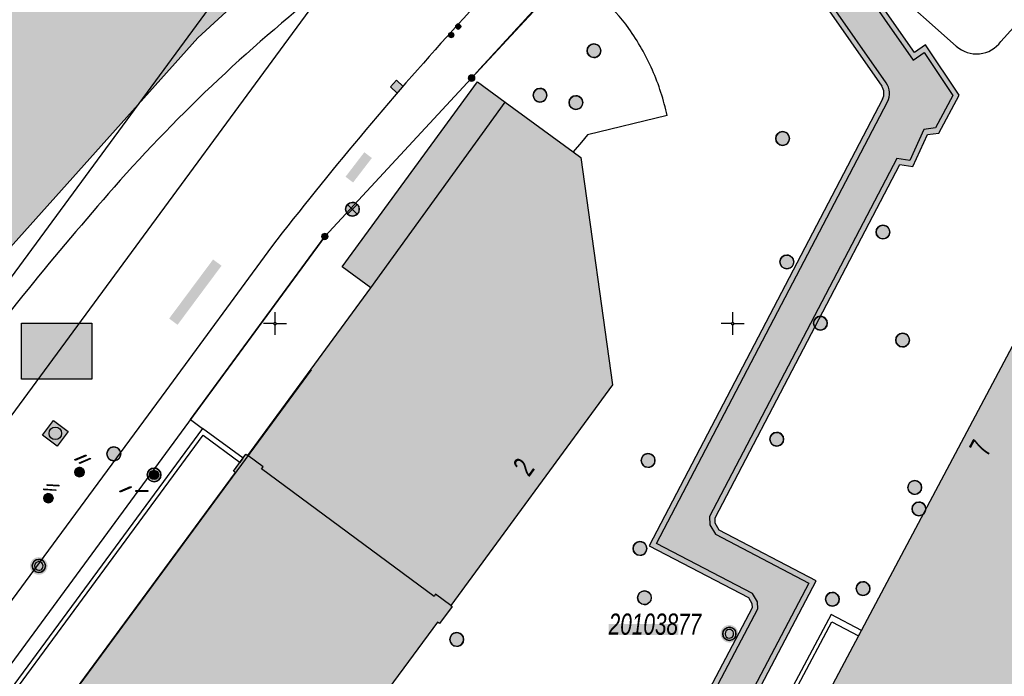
# Model space of a CAD drawing. Header units: metres. Extents: x 2695560 to 2696939, y 1260491 to 1262050.
# Tile 762 of 1005: x 2696412 to 2696466, y 1261306 to 1261341. Entities that reach past the tile are written whole.
import ezdxf

# ---------------------------------------------------------------- set-up
doc = ezdxf.new("R2010")
doc.units = ezdxf.units.M
doc.linetypes.add('AUSGEZOGEN', pattern=[0])
for name, color, linetype in [('XR$1$AV_Flächen (EO)', 7, 'AUSGEZOGEN'), ('XR$1$AV_Gebäudeflächen (BB)', 7, 'AUSGEZOGEN'), ('XR$1$AV_Gebäudeflächen ut.', 7, 'AUSGEZOGEN'), ('XR$1$AV_Grenzpunkte', 7, 'AUSGEZOGEN'), ('XR$1$AV_Haus-Nr.', 7, 'AUSGEZOGEN'), ('XR$1$AV_Koordinatennetzpunkte', 7, 'AUSGEZOGEN'), ('XR$1$AV_Lagefixpunkt-Nr.', 7, 'AUSGEZOGEN'), ('XR$1$AV_Lagefixpunkte', 7, 'AUSGEZOGEN'), ('XR$1$AV_Linien (BB)', 7, 'AUSGEZOGEN'), ('XR$1$AV_Linien (EO)', 7, 'AUSGEZOGEN'), ('XR$1$AW_LK_Einlaufschacht alt', 24, 'AUSGEZOGEN'), ('XR$1$AW_LK_Schachtdeckel', 24, 'AUSGEZOGEN'), ('XR$1$EW_LK_Knoten', 1, 'AUSGEZOGEN'), ('XR$1$GA_LK_Absperrarmatur', 32, 'AUSGEZOGEN'), ('XR$1$GA_LK_Siphon', 32, 'AUSGEZOGEN'), ('XR$1$Liegenschaftsgrenzen', 7, 'AUSGEZOGEN'), ('XR$1$PFAV', 255, 'AUSGEZOGEN'), ('XR$1$PFAW', 255, 'AUSGEZOGEN'), ('XR$1$PFEW', 255, 'AUSGEZOGEN'), ('XR$1$PFGA', 255, 'AUSGEZOGEN'), ('XR$1$PFWA', 255, 'AUSGEZOGEN'), ('XR$1$RAEW', 8, 'AUSGEZOGEN'), ('XR$1$RP_Abstandslinie', 7, 'AUSGEZOGEN'), ('XR$1$WA_LK_Hydrant', 171, 'AUSGEZOGEN'), ('XR$1$WA_LK_Rohrleitungsteil', 171, 'AUSGEZOGEN')]:
    doc.layers.add(name, color=color, linetype=linetype)
doc.styles.add('ARIAL', font='arial.ttf')

# ---------------------------------------------------------------- blocks, each defined once
blk = doc.blocks.new('COMPLEXOBJECT_220')
at = {"layer": 'XR$1$AV_Linien (BB)', "color": 7, "linetype": 'AUSGEZOGEN', "transparency": 33554687}
for centre, radius, start, end in [((6588.187, 11201.764), 207.243, 133.81763, 137.7779), ((6584.352, 11205.83), 201.671, 137.90124, 142.28703)]:
    blk.add_arc(centre, radius, start, end, dxfattribs=at)
blk = doc.blocks.new('COMPLEXOBJECT_520')
at = {"layer": 'XR$1$AV_Linien (BB)', "color": 7, "linetype": 'AUSGEZOGEN', "transparency": 33554687}
blk.add_lwpolyline([(6424.338, 11371.564), (6424.447, 11371.635), (6424.467, 11371.604), (6425.259, 11370.378), (6425.032, 11370.232), (6426.356, 11368.175), (6427.956, 11365.692), (6428.183, 11365.838), (6428.279, 11365.726), (6429.096, 11366.242), (6430.314, 11367.012), (6435.117, 11370.047), (6441.633, 11359.941), (6435.563, 11354.361), (6435.649, 11354.267), (6420.792, 11340.609), (6408.044, 11326.394), (6407.948, 11326.482)], dxfattribs=at)
blk.add_arc((6405.766, 11328.439), 2.931, 218.8095, 318.1123, dxfattribs=at)
blk = doc.blocks.new('COMPLEXOBJECT_613')
at = {"layer": 'XR$1$AV_Linien (BB)', "color": 7, "linetype": 'AUSGEZOGEN', "transparency": 33554687}
blk.add_lwpolyline([(6446.419, 11336.365), (6442.071, 11335.303), (6441.737, 11334.906), (6441.289, 11334.374)], dxfattribs=at)
for centre, radius, start, end in [((6438.776, 11337.382), 6.687, 53.5488, 73.1182), ((6438.759, 11337.335), 6.734, 34.2348, 53.6612), ((6433.877, 11333.679), 12.83, 23.7789, 35.4716), ((6434.049, 11333.753), 12.643, 11.9213, 23.7836)]:
    blk.add_arc(centre, radius, start, end, dxfattribs=at)
blk = doc.blocks.new('COMPLEXOBJECT_614')
at = {"layer": 'XR$1$AV_Linien (BB)', "color": 7, "linetype": 'AUSGEZOGEN', "transparency": 33554687}
blk.add_line((6464.652, 11340.406), (6469.343, 11345.616), dxfattribs=at)
blk.add_lwpolyline([(6451.514, 11343.325), (6454.75, 11346.803), (6462.213, 11340.155)], dxfattribs=at)
for centre, radius, start, end in [((6459.307, 11352.619), 12.135, 201.5804, 215.7988), ((6459.217, 11352.571), 12.034, 215.8604, 230.2009), ((6463.316, 11341.386), 1.657, 275.9976, 323.7465), ((6463.32, 11341.382), 1.652, 227.9359, 275.8691)]:
    blk.add_arc(centre, radius, start, end, dxfattribs=at)
blk = doc.blocks.new('COMPLEXOBJECT_844')
at = {"layer": 'XR$1$AV_Flächen (EO)', "color": 7, "linetype": 'AUSGEZOGEN', "transparency": 33554687}
blk.add_line((6450.156, 11349.435), (6458.141, 11337.979), dxfattribs=at)
blk.add_lwpolyline([(6458.188, 11337.255), (6445.443, 11312.859), (6450.87, 11310.024), (6451.057, 11309.704), (6451.07, 11309.47), (6429.354, 11268.206)], dxfattribs=at)
blk.add_arc((6457.569, 11337.578), 0.698, 332.3998, 35.0287, dxfattribs=at)
blk = doc.blocks.new('COMPLEXOBJECT_1079')
at = {"layer": 'XR$1$AV_Linien (EO)', "color": 7, "linetype": 'AUSGEZOGEN', "transparency": 33554687}
blk.add_line((6458.387, 11338.151), (6450.414, 11349.589), dxfattribs=at)
blk.add_lwpolyline([(6429.592, 11268.014), (6451.374, 11309.404), (6451.352, 11309.793), (6451.085, 11310.25), (6445.848, 11312.986), (6458.453, 11337.116)], dxfattribs=at)
blk.add_arc((6457.569, 11337.579), 0.998, 332.3404, 34.957, dxfattribs=at)
blk = doc.blocks.new('COMPLEXOBJECT_1113')
at = {"layer": 'XR$1$AV_Linien (EO)', "color": 7, "linetype": 'AUSGEZOGEN', "transparency": 33554687}
for centre, radius, start, end in [((6481.08, 11275.382), 86.392, 127.779, 138.65879), ((6550.431, 11214.383), 178.754, 138.66267, 143.33058)]:
    blk.add_arc(centre, radius, start, end, dxfattribs=at)
blk = doc.blocks.new('COMPLEXOBJECT_1399')
at = {"layer": 'XR$1$Liegenschaftsgrenzen', "color": 7, "linetype": 'AUSGEZOGEN', "transparency": 33554687}
blk.add_line((6427.728, 11329.761), (6435.743, 11338.413), dxfattribs=at)
blk.add_arc((6585.813, 11204.293), 201.269, 136.12899, 138.21238, dxfattribs=at)
blk = doc.blocks.new('BWAV1')
at = {"layer": 'XR$1$PFAV', "transparency": 33554687}
blk.add_hatch(color=7, dxfattribs=at).paths.add_polyline_path([(0.67, 0), (0.656, 0.135), (0.616, 0.264), (0.55, 0.383), (0.462, 0.486), (0.354, 0.569), (0.233, 0.628), (0.101, 0.662), (-0.034, 0.669), (-0.168, 0.649), (-0.295, 0.602), (-0.41, 0.53), (-0.508, 0.436), (-0.586, 0.325), (-0.639, 0.201), (-0.667, 0.068), (-0.667, -0.068), (-0.639, -0.201), (-0.586, -0.325), (-0.508, -0.436), (-0.41, -0.53), (-0.295, -0.602), (-0.168, -0.649), (-0.034, -0.669), (0.101, -0.662), (0.233, -0.628), (0.354, -0.569), (0.462, -0.486), (0.55, -0.383), (0.616, -0.264), (0.656, -0.135)])
at = {"color": 7, "transparency": 33554687}
for radius, start, end in [(0.5, 91.19481, 268.80519), (0.326, 91.19481, 268.80519), (0.5, 268.80519, 91.19481), (0.326, 268.80519, 91.19481)]:
    blk.add_arc((0, 0), radius, start, end, dxfattribs=at)
at = {"layer": 'XR$1$PFAV', "transparency": 33554687}
blk.add_circle((0, 0), 0.5, dxfattribs=at)
blk = doc.blocks.new('BAV15')
at = {"layer": 'XR$1$PFAV', "transparency": 33554687}
blk.add_hatch(color=7, dxfattribs=at).paths.add_polyline_path([(0.5, 0), (0.49, 0.1), (0.46, 0.2), (0.41, 0.29), (0.34, 0.36), (0.26, 0.42), (0.17, 0.47), (0.08, 0.49), (-0.03, 0.5), (-0.13, 0.48), (-0.22, 0.45), (-0.31, 0.4), (-0.38, 0.33), (-0.44, 0.24), (-0.48, 0.15), (-0.5, 0.05), (-0.5, -0.05), (-0.48, -0.15), (-0.44, -0.24), (-0.38, -0.33), (-0.31, -0.4), (-0.22, -0.45), (-0.13, -0.48), (-0.03, -0.5), (0.08, -0.49), (0.17, -0.47), (0.26, -0.42), (0.34, -0.36), (0.41, -0.29), (0.46, -0.2), (0.49, -0.1)])
at = {"color": 7, "transparency": 33554687}
for start, end in [(90, 270), (270, 90)]:
    blk.add_arc((0, 0), 0.5, start, end, dxfattribs=at)
at = {"layer": 'XR$1$PFAV', "transparency": 33554687}
blk.add_circle((0, 0), 0.5, dxfattribs=at)
blk = doc.blocks.new('BAV2041')
at = {"color": 7, "transparency": 33554687}
for p, q in [((0, 0.5), (0, 0.05)), ((-0.05, 0), (-0.5, 0)), ((0.05, 0), (0.5, 0)), ((0, -0.05), (0, -0.5))]:
    blk.add_line(p, q, dxfattribs=at)
blk.add_circle((0, 0), 0.05, dxfattribs=at)
for start, end in [(90, 270), (270, 90)]:
    blk.add_arc((0, 0), 0.05, start, end, dxfattribs=at)
blk = doc.blocks.new('BAW2089')
at = {"layer": 'XR$1$PFAW', "transparency": 33554687}
blk.add_hatch(color=7, dxfattribs=at).paths.add_polyline_path([(-0.5, 0.5), (-0.5, -0.5), (0.5, -0.5), (0.5, 0.5)])
at = {"transparency": 33554687}
blk.add_lwpolyline([(-0.5, 0.5), (0.5, 0.5), (0.5, -0.5), (-0.5, -0.5), (-0.5, 0.5)], close=True, dxfattribs=at)
at = {"layer": 'XR$1$PFAW', "transparency": 33554687}
blk.add_lwpolyline([(-0.5, 0.5), (0.5, 0.5), (0.5, -0.5), (-0.5, -0.5), (-0.5, 0.5)], close=True, dxfattribs=at)
blk = doc.blocks.new('BAW2088')
at = {"layer": 'XR$1$PFAW', "transparency": 33554687}
blk.add_hatch(color=253, dxfattribs=at).paths.add_polyline_path([(0.51, 0), (0.5, 0.101), (0.47, 0.197), (0.421, 0.286), (0.355, 0.362), (0.275, 0.424), (0.184, 0.469), (0.086, 0.494), (-0.015, 0.499), (-0.115, 0.484), (-0.21, 0.449), (-0.296, 0.395), (-0.369, 0.326), (-0.427, 0.243), (-0.467, 0.15), (-0.487, 0.051), (-0.487, -0.051), (-0.467, -0.15), (-0.427, -0.243), (-0.369, -0.326), (-0.296, -0.395), (-0.21, -0.449), (-0.115, -0.484), (-0.015, -0.499), (0.086, -0.494), (0.184, -0.469), (0.275, -0.424), (0.355, -0.362), (0.421, -0.286), (0.47, -0.197), (0.5, -0.101)])
at = {"transparency": 33554687}
for start, end in [(91.19481, 268.80519), (268.80519, 91.19481)]:
    blk.add_arc((0.01, 0), 0.5, start, end, dxfattribs=at)
at = {"layer": 'XR$1$PFAW', "transparency": 33554687}
blk.add_circle((0.01, 0), 0.5, dxfattribs=at)
blk = doc.blocks.new('BAW2087')
at = {"lineweight": 25, "true_color": 0x000000, "transparency": 33554687}
h = blk.add_hatch(color=18, dxfattribs=at)
h.paths.add_polyline_path([(-0.5, 0.5), (-0.5, -0.5), (0.5, -0.5), (0.5, 0.5)])
h.paths.add_polyline_path([(0.337, -0.069), (0.316, -0.136), (0.282, -0.196), (0.237, -0.249), (0.182, -0.292), (0.119, -0.322), (0.052, -0.34), (-0.017, -0.343), (-0.086, -0.333), (-0.151, -0.309), (-0.21, -0.272), (-0.261, -0.224), (-0.301, -0.167), (-0.328, -0.103), (-0.342, -0.035), (-0.342, 0.035), (-0.328, 0.103), (-0.301, 0.167), (-0.261, 0.224), (-0.21, 0.272), (-0.151, 0.309), (-0.086, 0.333), (-0.017, 0.343), (0.052, 0.34), (0.119, 0.322), (0.182, 0.292), (0.237, 0.249), (0.282, 0.196), (0.316, 0.136), (0.337, 0.069), (0.344, 0)], flags=16)
at = {"layer": 'XR$1$PFAW', "lineweight": 25, "transparency": 33554687}
blk.add_hatch(color=7, dxfattribs=at).paths.add_polyline_path([(0.344, 0), (0.337, 0.069), (0.316, 0.136), (0.282, 0.196), (0.237, 0.249), (0.182, 0.292), (0.119, 0.322), (0.052, 0.34), (-0.017, 0.343), (-0.086, 0.333), (-0.151, 0.309), (-0.21, 0.272), (-0.261, 0.224), (-0.301, 0.167), (-0.328, 0.103), (-0.342, 0.035), (-0.342, -0.035), (-0.328, -0.103), (-0.301, -0.167), (-0.261, -0.224), (-0.21, -0.272), (-0.151, -0.309), (-0.086, -0.333), (-0.017, -0.343), (0.052, -0.34), (0.119, -0.322), (0.182, -0.292), (0.237, -0.249), (0.282, -0.196), (0.316, -0.136), (0.337, -0.069)])
at = {"lineweight": 25, "transparency": 33554687}
for p, q in [((-0.5, 0.5, 0.993), (0.5, 0.5, 0.993)), ((-0.5, -0.5, 0.993), (-0.5, 0.5, 0.993)), ((0.5, 0.5, 0.993), (0.5, -0.5, 0.993)), ((0.5, -0.5, 0.993), (-0.5, -0.5, 0.993))]:
    blk.add_line(p, q, dxfattribs=at)
blk.add_circle((0, 0), 0.344, dxfattribs=at)
at = {"layer": 'XR$1$PFAW', "lineweight": 25, "transparency": 33554687}
blk.add_line((-0.5, 0.5), (0.5, 0.5), dxfattribs=at)
at = {"layer": 'XR$1$PFAW', "color": 31, "lineweight": 25, "transparency": 33554687}
for p, q in [((-0.5, -0.5), (-0.5, 0.5)), ((0.5, 0.5), (0.5, -0.5)), ((0.5, -0.5), (-0.5, -0.5))]:
    blk.add_line(p, q, dxfattribs=at)
at = {"layer": 'XR$1$PFAW', "lineweight": 25, "transparency": 33554687}
blk.add_circle((0, 0), 0.344, dxfattribs=at)
blk = doc.blocks.new('BAW2082')
at = {"layer": 'XR$1$PFAW', "transparency": 33554687}
blk.add_hatch(color=7, dxfattribs=at).paths.add_polyline_path([(0.509, -0.003), (0.499, 0.098), (0.469, 0.194), (0.42, 0.283), (0.354, 0.359), (0.274, 0.421), (0.183, 0.466), (0.085, 0.491), (-0.016, 0.496), (-0.116, 0.481), (-0.211, 0.446), (-0.297, 0.392), (-0.37, 0.323), (-0.428, 0.24), (-0.468, 0.147), (-0.488, 0.047), (-0.488, -0.054), (-0.468, -0.153), (-0.428, -0.246), (-0.37, -0.329), (-0.297, -0.398), (-0.211, -0.452), (-0.116, -0.487), (-0.016, -0.502), (0.085, -0.497), (0.183, -0.472), (0.274, -0.427), (0.354, -0.366), (0.42, -0.289), (0.469, -0.2), (0.499, -0.104)])
at = {"transparency": 33554687}
for start, end in [(91.19481, 268.80519), (268.80519, 91.19481)]:
    blk.add_arc((0.01, 0), 0.5, start, end, dxfattribs=at)
at = {"layer": 'XR$1$PFAW', "transparency": 33554687}
blk.add_circle((0.009, -0.003), 0.5, dxfattribs=at)
blk = doc.blocks.new('BWA2013')
at = {"true_color": 0x000000, "transparency": 33554687}
blk.add_hatch(color=18, dxfattribs=at).paths.add_polyline_path([(-0.291, -0.409), (0.352, 0.357), (0.291, 0.409), (-0.352, -0.357)])
at = {"transparency": 33554687}
blk.add_lwpolyline([(-0.291, -0.409), (-0.352, -0.357), (0.291, 0.409), (0.352, 0.357), (-0.291, -0.409)], close=True, dxfattribs=at)
blk = doc.blocks.new('BWA2009')
at = {"true_color": 0x000000, "transparency": 33554687}
blk.add_hatch(color=18, dxfattribs=at).paths.add_polyline_path([(0.333, 0), (0.327, 0.067), (0.306, 0.131), (0.274, 0.19), (0.23, 0.242), (0.176, 0.283), (0.116, 0.313), (0.05, 0.329), (-0.017, 0.333), (-0.084, 0.323), (-0.147, 0.299), (-0.204, 0.264), (-0.253, 0.217), (-0.291, 0.162), (-0.318, 0.1), (-0.332, 0.034), (-0.332, -0.034), (-0.318, -0.1), (-0.291, -0.162), (-0.253, -0.217), (-0.204, -0.264), (-0.147, -0.299), (-0.084, -0.323), (-0.017, -0.333), (0.05, -0.329), (0.116, -0.313), (0.176, -0.283), (0.23, -0.242), (0.274, -0.19), (0.306, -0.131), (0.327, -0.067)])
at = {"layer": 'XR$1$PFWA', "transparency": 33554687}
blk.add_hatch(color=7, dxfattribs=at).paths.add_polyline_path([(0.5, 0), (0.49, 0.101), (0.459, 0.197), (0.41, 0.286), (0.344, 0.362), (0.264, 0.424), (0.174, 0.469), (0.076, 0.494), (-0.025, 0.499), (-0.125, 0.484), (-0.22, 0.449), (-0.306, 0.395), (-0.379, 0.326), (-0.437, 0.243), (-0.477, 0.15), (-0.497, 0.051), (-0.497, -0.051), (-0.477, -0.15), (-0.437, -0.243), (-0.379, -0.326), (-0.306, -0.395), (-0.22, -0.449), (-0.125, -0.484), (-0.025, -0.499), (0.076, -0.494), (0.174, -0.469), (0.264, -0.424), (0.344, -0.362), (0.41, -0.286), (0.459, -0.197), (0.49, -0.101)])
at = {"transparency": 33554687}
blk.add_circle((0, 0), 0.333, dxfattribs=at)
for start, end in [(90, 180), (180, 270), (0, 90), (270, 0)]:
    blk.add_arc((0, 0), 0.5, start, end, dxfattribs=at)
at = {"layer": 'XR$1$PFWA', "transparency": 33554687}
blk.add_circle((0, 0), 0.5, dxfattribs=at)
blk = doc.blocks.new('BGA2030')
at = {"layer": 'XR$1$PFGA', "transparency": 33554687}
blk.add_hatch(color=7, dxfattribs=at).paths.add_polyline_path([(1, 0), (0.99, 0.1), (0.96, 0.2), (0.91, 0.29), (0.84, 0.36), (0.76, 0.42), (0.67, 0.47), (0.58, 0.49), (0.47, 0.5), (0.37, 0.48), (0.28, 0.45), (0.19, 0.4), (0.12, 0.33), (0.06, 0.24), (0.02, 0.15), (0, 0.05), (0, -0.05), (0.02, -0.15), (0.06, -0.24), (0.12, -0.33), (0.19, -0.4), (0.28, -0.45), (0.37, -0.48), (0.47, -0.5), (0.58, -0.49), (0.67, -0.47), (0.76, -0.42), (0.84, -0.36), (0.91, -0.29), (0.96, -0.2), (0.99, -0.1)])
at = {"color": 32, "transparency": 33554687}
for start, end in [(91.1948, 268.8052), (268.8052, 91.1948)]:
    blk.add_arc((0.5, 0), 0.5, start, end, dxfattribs=at)
at = {"layer": 'XR$1$PFGA', "transparency": 33554687}
blk.add_circle((0.5, 0), 0.5, dxfattribs=at)
blk = doc.blocks.new('BGA965')
at = {"layer": 'XR$1$PFGA', "transparency": 33554687}
blk.add_hatch(color=7, dxfattribs=at).paths.add_polyline_path([(0.5, 0), (0.49, 0.1), (0.46, 0.2), (0.41, 0.29), (0.34, 0.36), (0.26, 0.42), (0.17, 0.47), (0.08, 0.49), (-0.03, 0.5), (-0.13, 0.48), (-0.22, 0.45), (-0.31, 0.4), (-0.38, 0.33), (-0.44, 0.24), (-0.48, 0.15), (-0.5, 0.05), (-0.5, -0.05), (-0.48, -0.15), (-0.44, -0.24), (-0.38, -0.33), (-0.31, -0.4), (-0.22, -0.45), (-0.13, -0.48), (-0.03, -0.5), (0.08, -0.49), (0.17, -0.47), (0.26, -0.42), (0.34, -0.36), (0.41, -0.29), (0.46, -0.2), (0.49, -0.1)])
at = {"color": 32, "transparency": 33554687}
blk.add_line((0, 0.5), (0, -0.5), dxfattribs=at)
for start, end in [(90, 270), (270, 90)]:
    blk.add_arc((0, 0), 0.5, start, end, dxfattribs=at)
at = {"layer": 'XR$1$PFGA', "transparency": 33554687}
blk.add_circle((0, 0), 0.5, dxfattribs=at)
blk = doc.blocks.new('BEWLP2549_S')
at = {"layer": 'XR$1$PFEW', "transparency": 33554687}
blk.add_hatch(color=7, dxfattribs=at).paths.add_polyline_path([(0.5, 0), (0.49, 0.101), (0.459, 0.197), (0.41, 0.286), (0.344, 0.362), (0.264, 0.424), (0.174, 0.469), (0.076, 0.494), (-0.025, 0.499), (-0.125, 0.484), (-0.22, 0.449), (-0.306, 0.395), (-0.379, 0.326), (-0.437, 0.243), (-0.477, 0.15), (-0.497, 0.051), (-0.497, -0.051), (-0.477, -0.15), (-0.437, -0.243), (-0.379, -0.326), (-0.306, -0.395), (-0.22, -0.449), (-0.125, -0.484), (-0.025, -0.499), (0.076, -0.494), (0.174, -0.469), (0.264, -0.424), (0.344, -0.362), (0.41, -0.286), (0.459, -0.197), (0.49, -0.101)])
at = {"color": 1, "transparency": 33554687}
for p, q in [((0.354, -0.354), (-0.354, 0.354)), ((-0.354, -0.354), (0.354, 0.354))]:
    blk.add_line(p, q, dxfattribs=at)
for start, end in [(91.38095, 268.61905), (268.61905, 91.38095)]:
    blk.add_arc((0, 0), 0.5, start, end, dxfattribs=at)
at = {"layer": 'XR$1$PFEW', "transparency": 33554687}
blk.add_circle((0, 0), 0.5, dxfattribs=at)
blk = doc.blocks.new('BEW957')
at = {"layer": 'XR$1$RAEW', "transparency": 33554687}
blk.add_hatch(color=1, dxfattribs=at).paths.add_polyline_path([(-0.5, 0), (-0.5, -0.05), (-0.49, -0.1), (-0.48, -0.15), (-0.46, -0.2), (-0.44, -0.24), (-0.41, -0.29), (-0.38, -0.33), (-0.34, -0.36), (-0.31, -0.4), (-0.26, -0.42), (-0.22, -0.45), (-0.17, -0.47), (-0.13, -0.48), (-0.08, -0.49), (-0.03, -0.5), (0.03, -0.5), (0.08, -0.49), (0.13, -0.48), (0.17, -0.47), (0.22, -0.45), (0.26, -0.42), (0.31, -0.4), (0.34, -0.36), (0.38, -0.33), (0.41, -0.29), (0.44, -0.24), (0.46, -0.2), (0.48, -0.15), (0.49, -0.1), (0.5, -0.05), (0.5, 0), (0.5, 0.05), (0.49, 0.1), (0.48, 0.15), (0.46, 0.2), (0.44, 0.24), (0.41, 0.29), (0.38, 0.33), (0.34, 0.36), (0.31, 0.4), (0.26, 0.42), (0.22, 0.45), (0.17, 0.47), (0.13, 0.48), (0.08, 0.49), (0.03, 0.5), (-0.03, 0.5), (-0.08, 0.49), (-0.13, 0.48), (-0.17, 0.47), (-0.22, 0.45), (-0.26, 0.42), (-0.31, 0.4), (-0.34, 0.36), (-0.38, 0.33), (-0.41, 0.29), (-0.44, 0.24), (-0.46, 0.2), (-0.48, 0.15), (-0.49, 0.1), (-0.5, 0.05)])
at = {"color": 1, "transparency": 33554687}
for start, end in [(90, 180), (180, 270), (0, 90), (270, 0)]:
    blk.add_arc((0, 0), 0.5, start, end, dxfattribs=at)
at = {"layer": 'XR$1$RAEW', "color": 1, "transparency": 33554687}
blk.add_circle((0, 0), 0.5, dxfattribs=at)

msp = doc.modelspace()

# ---------------------------------------------------------------- hatches: boundary and pattern name
at = {"transparency": 33554687}
for points in [[(2696429.828, 1261332.832), (2696430.24, 1261332.516), (2696431.266, 1261333.854), (2696430.854, 1261334.17)], [(2696420.194, 1261325.083), (2696420.654, 1261324.741), (2696423.054, 1261327.969), (2696422.594, 1261328.311)], [(2696412.124, 1261324.831), (2696412.124, 1261321.775), (2696415.978, 1261321.775), (2696415.978, 1261324.831)], [(2696444.199, 1261308.39), (2696444.199, 1261307.787), (2696448.013, 1261307.787), (2696448.013, 1261308.39)]]:
    msp.add_hatch(color=7, dxfattribs=at).paths.add_polyline_path(points)
at = {"layer": 'XR$1$AV_Gebäudeflächen (BB)', "true_color": 0xd2d2d2, "transparency": 33554687}
for points in [[(2696425.308, 1261371.374), (2696387.759, 1261346.854), (2696398.501, 1261333.509), (2696398.646, 1261333.625), (2696404.452, 1261326.412), (2696404.558, 1261326.287), (2696404.671, 1261326.169), (2696404.791, 1261326.056), (2696404.916, 1261325.951), (2696405.048, 1261325.853), (2696405.184, 1261325.763), (2696405.325, 1261325.68), (2696405.471, 1261325.605), (2696405.621, 1261325.538), (2696405.774, 1261325.48), (2696405.93, 1261325.431), (2696406.089, 1261325.39), (2696406.25, 1261325.359), (2696406.412, 1261325.336), (2696406.575, 1261325.322), (2696406.739, 1261325.318), (2696406.903, 1261325.323), (2696407.066, 1261325.337), (2696407.228, 1261325.36), (2696407.389, 1261325.392), (2696407.548, 1261325.433), (2696407.704, 1261325.482), (2696407.857, 1261325.541), (2696408.007, 1261325.608), (2696408.152, 1261325.683), (2696408.293, 1261325.766), (2696408.43, 1261325.857), (2696408.561, 1261325.955), (2696408.686, 1261326.061), (2696408.805, 1261326.173), (2696408.918, 1261326.292), (2696409.014, 1261326.204), (2696421.762, 1261340.419), (2696436.619, 1261354.077), (2696436.533, 1261354.171), (2696442.603, 1261359.751), (2696436.087, 1261369.857), (2696431.284, 1261366.822), (2696430.066, 1261366.052), (2696429.249, 1261365.536), (2696429.153, 1261365.648), (2696428.926, 1261365.502), (2696427.326, 1261367.985), (2696426.002, 1261370.042), (2696426.229, 1261370.188), (2696425.437, 1261371.414), (2696425.417, 1261371.445)], [(2696475.15, 1261340.46), (2696474.925, 1261340.036), (2696474.978, 1261340.008), (2696451.628, 1261296.043), (2696433.273, 1261261.315), (2696428.815, 1261252.902), (2696427.588, 1261244.158), (2696431.781, 1261241.972), (2696435.63, 1261239.966), (2696430.164, 1261229.672), (2696427.2, 1261224.09), (2696457.249, 1261208.188), (2696478.335, 1261247.93), (2696509.794, 1261307.447), (2696506.31, 1261309.28), (2696505.083, 1261309.896), (2696506.925, 1261313.373), (2696508.06, 1261315.516), (2696508.325, 1261315.376), (2696508.418, 1261315.553), (2696508.153, 1261315.693), (2696507.573, 1261316.009), (2696506.995, 1261316.329), (2696506.418, 1261316.651), (2696505.842, 1261316.975), (2696505.269, 1261317.303), (2696504.696, 1261317.633), (2696504.126, 1261317.965), (2696503.557, 1261318.301), (2696502.989, 1261318.639), (2696502.423, 1261318.98), (2696501.859, 1261319.323), (2696501.296, 1261319.669), (2696500.735, 1261320.018), (2696500.176, 1261320.37), (2696499.618, 1261320.724), (2696499.062, 1261321.08), (2696498.507, 1261321.44), (2696497.955, 1261321.802), (2696497.404, 1261322.166), (2696496.854, 1261322.533), (2696496.307, 1261322.903), (2696495.761, 1261323.275), (2696495.217, 1261323.65), (2696494.675, 1261324.027), (2696494.134, 1261324.407), (2696493.596, 1261324.79), (2696493.059, 1261325.175), (2696492.524, 1261325.562), (2696491.991, 1261325.952), (2696491.459, 1261326.345), (2696490.93, 1261326.74), (2696490.39, 1261327.145), (2696489.852, 1261327.553), (2696489.315, 1261327.963), (2696488.781, 1261328.375), (2696488.249, 1261328.791), (2696487.718, 1261329.209), (2696487.19, 1261329.629), (2696486.664, 1261330.052), (2696486.14, 1261330.478), (2696485.618, 1261330.906), (2696485.098, 1261331.336), (2696484.58, 1261331.769), (2696484.064, 1261332.205), (2696483.55, 1261332.643), (2696483.038, 1261333.084), (2696482.529, 1261333.527), (2696482.021, 1261333.972), (2696481.516, 1261334.42), (2696481.013, 1261334.87), (2696480.512, 1261335.323), (2696480.014, 1261335.778), (2696479.517, 1261336.236), (2696479.023, 1261336.696), (2696478.531, 1261337.158), (2696478.041, 1261337.623), (2696477.554, 1261338.09), (2696477.068, 1261338.559), (2696476.585, 1261339.031), (2696476.105, 1261339.505), (2696475.626, 1261339.981)], [(2696442.259, 1261334.184), (2696438.544, 1261336.905), (2696437.035, 1261338.01), (2696429.635, 1261327.904), (2696431.201, 1261326.757), (2696424.492, 1261317.595), (2696425.321, 1261316.981), (2696425.238, 1261316.869), (2696434.666, 1261309.903), (2696434.749, 1261310.015), (2696435.579, 1261309.402), (2696444.414, 1261321.466), (2696442.68, 1261333.876)], [(2696435.579, 1261309.402), (2696434.749, 1261310.015), (2696434.666, 1261309.903), (2696425.238, 1261316.869), (2696425.321, 1261316.981), (2696424.492, 1261317.595), (2696424.391, 1261317.669), (2696423.709, 1261316.743), (2696423.814, 1261316.666), (2696406.182, 1261292.713), (2696406.077, 1261292.79), (2696405.467, 1261291.961), (2696405.558, 1261291.894), (2696405.042, 1261291.194), (2696405.977, 1261290.506), (2696406.403, 1261291.086), (2696414.288, 1261285.291), (2696413.819, 1261284.653), (2696415.876, 1261283.142), (2696416.33, 1261283.761), (2696416.661, 1261283.518), (2696417.271, 1261284.35), (2696417.332, 1261284.432), (2696417.235, 1261284.503), (2696430.232, 1261302.19), (2696430.869, 1261303.088), (2696434.846, 1261308.5), (2696434.958, 1261308.418), (2696435.645, 1261309.354)]]:
    msp.add_hatch(color=254, dxfattribs=at).paths.add_polyline_path(points)
at = {"layer": 'XR$1$AV_Gebäudeflächen ut.', "true_color": 0xf5f5f5, "transparency": 33554687}
msp.add_hatch(color=7, dxfattribs=at).paths.add_polyline_path([(2696384.533, 1261180.822), (2696384.798, 1261180.682), (2696386.479, 1261179.796), (2696386.743, 1261179.654), (2696407.232, 1261217.992), (2696407.893, 1261217.646), (2696409.071, 1261219.964), (2696408.421, 1261220.304), (2696419.237, 1261240.501), (2696419.852, 1261240.18), (2696421.073, 1261242.396), (2696420.402, 1261242.747), (2696431.371, 1261264.562), (2696432.1, 1261264.181), (2696433.181, 1261266.38), (2696432.438, 1261266.769), (2696455.534, 1261310.755), (2696450.241, 1261313.52), (2696450.019, 1261313.902), (2696450.011, 1261314.19), (2696460.095, 1261333.494), (2696460.82, 1261333.382), (2696461.614, 1261335.142), (2696462.24, 1261335.215), (2696463.344, 1261337.29), (2696461.507, 1261340.042), (2696460.9, 1261339.619), (2696453.429, 1261350.337), (2696453.131, 1261350.239), (2696452.37, 1261349.99), (2696451.384, 1261349.399), (2696451.126, 1261349.245), (2696459.111, 1261337.789), (2696459.125, 1261337.769), (2696459.138, 1261337.748), (2696459.15, 1261337.726), (2696459.162, 1261337.705), (2696459.172, 1261337.683), (2696459.182, 1261337.66), (2696459.192, 1261337.637), (2696459.2, 1261337.614), (2696459.207, 1261337.591), (2696459.214, 1261337.567), (2696459.22, 1261337.543), (2696459.225, 1261337.519), (2696459.229, 1261337.495), (2696459.233, 1261337.47), (2696459.235, 1261337.446), (2696459.237, 1261337.421), (2696459.237, 1261337.397), (2696459.237, 1261337.372), (2696459.236, 1261337.348), (2696459.234, 1261337.323), (2696459.232, 1261337.299), (2696459.228, 1261337.274), (2696459.224, 1261337.25), (2696459.218, 1261337.226), (2696459.212, 1261337.202), (2696459.205, 1261337.179), (2696459.197, 1261337.155), (2696459.189, 1261337.132), (2696459.179, 1261337.109), (2696459.169, 1261337.087), (2696459.158, 1261337.065), (2696446.413, 1261312.669), (2696451.84, 1261309.834), (2696452.027, 1261309.514), (2696452.04, 1261309.28), (2696430.324, 1261268.016), (2696430.313, 1261268.008), (2696430.302, 1261268.001), (2696430.29, 1261267.995), (2696430.279, 1261267.989), (2696430.267, 1261267.983), (2696430.254, 1261267.978), (2696430.242, 1261267.973), (2696430.23, 1261267.968), (2696430.217, 1261267.965), (2696430.204, 1261267.961), (2696430.191, 1261267.958), (2696430.178, 1261267.956), (2696430.165, 1261267.954), (2696430.152, 1261267.953), (2696430.138, 1261267.952), (2696430.125, 1261267.952), (2696430.112, 1261267.952), (2696430.099, 1261267.953), (2696430.085, 1261267.954), (2696430.072, 1261267.956), (2696430.059, 1261267.958), (2696430.046, 1261267.961), (2696430.033, 1261267.964), (2696430.021, 1261267.968), (2696430.008, 1261267.972), (2696429.996, 1261267.977), (2696429.983, 1261267.982), (2696429.971, 1261267.988), (2696429.96, 1261267.994), (2696429.948, 1261268.001), (2696429.937, 1261268.008), (2696428.996, 1261266.117), (2696428.992, 1261266.1), (2696428.989, 1261266.084), (2696428.987, 1261266.067), (2696428.985, 1261266.05), (2696428.984, 1261266.033), (2696428.983, 1261266.016), (2696428.982, 1261265.999), (2696428.983, 1261265.982), (2696428.984, 1261265.966), (2696428.985, 1261265.949), (2696428.987, 1261265.932), (2696428.989, 1261265.915), (2696428.992, 1261265.898), (2696428.996, 1261265.882), (2696429, 1261265.865), (2696429.004, 1261265.849), (2696429.009, 1261265.833), (2696429.015, 1261265.817), (2696429.021, 1261265.801), (2696429.028, 1261265.785), (2696429.035, 1261265.77), (2696429.043, 1261265.755), (2696429.051, 1261265.74), (2696429.059, 1261265.725), (2696429.068, 1261265.711), (2696429.078, 1261265.697), (2696429.088, 1261265.683), (2696429.098, 1261265.67), (2696429.109, 1261265.657), (2696429.12, 1261265.644), (2696429.132, 1261265.632), (2696418.176, 1261243.91), (2696417.866, 1261244.072), (2696417.61, 1261243.606), (2696415.784, 1261244.606), (2696415.644, 1261244.341), (2696415.138, 1261243.376), (2696414.998, 1261243.11), (2696416.818, 1261242.16), (2696416.651, 1261241.852), (2696417.021, 1261241.659), (2696406.245, 1261221.514), (2696406.242, 1261221.512), (2696406.24, 1261221.509), (2696406.237, 1261221.507), (2696406.234, 1261221.505), (2696406.231, 1261221.503), (2696406.228, 1261221.501), (2696406.225, 1261221.499), (2696406.222, 1261221.497), (2696406.219, 1261221.495), (2696406.216, 1261221.494), (2696406.213, 1261221.493), (2696406.209, 1261221.491), (2696406.206, 1261221.49), (2696406.202, 1261221.489), (2696406.199, 1261221.488), (2696406.195, 1261221.488), (2696406.192, 1261221.487), (2696406.188, 1261221.487), (2696406.185, 1261221.486), (2696406.181, 1261221.486), (2696406.178, 1261221.486), (2696406.174, 1261221.486), (2696406.171, 1261221.486), (2696406.167, 1261221.487), (2696406.164, 1261221.487), (2696406.16, 1261221.488), (2696406.157, 1261221.489), (2696406.153, 1261221.49), (2696406.15, 1261221.491), (2696406.146, 1261221.492), (2696406.143, 1261221.493), (2696406.13, 1261221.498), (2696406.116, 1261221.503), (2696406.102, 1261221.506), (2696406.088, 1261221.509), (2696406.074, 1261221.512), (2696406.06, 1261221.514), (2696406.045, 1261221.515), (2696406.031, 1261221.515), (2696406.017, 1261221.515), (2696406.002, 1261221.514), (2696405.988, 1261221.512), (2696405.974, 1261221.51), (2696405.96, 1261221.507), (2696405.946, 1261221.504), (2696405.932, 1261221.499), (2696405.919, 1261221.494), (2696405.906, 1261221.489), (2696405.893, 1261221.483), (2696405.88, 1261221.476), (2696405.868, 1261221.468), (2696405.856, 1261221.461), (2696405.844, 1261221.452), (2696405.833, 1261221.443), (2696405.823, 1261221.433), (2696405.812, 1261221.423), (2696405.803, 1261221.413), (2696405.793, 1261221.402), (2696405.785, 1261221.39), (2696405.777, 1261221.379), (2696405.769, 1261221.367), (2696405.762, 1261221.354), (2696404.681, 1261219.279), (2696404.997, 1261219.114)])

# ---------------------------------------------------------------- linework, layer by layer
at = {"color": 24, "lineweight": -3, "transparency": 33554687}
msp.add_lwpolyline([(2696412.124, 1261324.831), (2696415.978, 1261324.831), (2696415.978, 1261321.775), (2696412.124, 1261321.775), (2696412.124, 1261324.831)], close=True, dxfattribs=at)
at = {"layer": 'XR$1$AV_Flächen (EO)', "color": 7, "linetype": 'AUSGEZOGEN', "transparency": 33554687}
msp.add_lwpolyline([(2696420.402, 1261242.747), (2696431.371, 1261264.562), (2696432.1, 1261264.181), (2696433.181, 1261266.38), (2696432.438, 1261266.769), (2696455.534, 1261310.755), (2696450.241, 1261313.52), (2696450.019, 1261313.902), (2696450.011, 1261314.19), (2696460.095, 1261333.494), (2696460.82, 1261333.382), (2696461.614, 1261335.142), (2696462.24, 1261335.215), (2696463.344, 1261337.29), (2696461.507, 1261340.042), (2696460.9, 1261339.619), (2696453.429, 1261350.337)], dxfattribs=at)
for points in [[(2696405.751, 1261292.347), (2696403.738, 1261293.829), (2696422.052, 1261318.708), (2696424.065, 1261317.226), (2696424.231, 1261317.451), (2696422.016, 1261319.082), (2696403.377, 1261293.76), (2696403.862, 1261293.403), (2696405.592, 1261292.131), (2696405.751, 1261292.347)], [(2696458.002, 1261308.044), (2696456.352, 1261308.92), (2696454.282, 1261305.014), (2696455.928, 1261304.14), (2696456.003, 1261304.281), (2696454.555, 1261305.05), (2696456.394, 1261308.513), (2696457.842, 1261307.743), (2696458.002, 1261308.044)]]:
    msp.add_lwpolyline(points, close=True, dxfattribs=at)
at = {"layer": 'XR$1$AV_Linien (BB)', "color": 7, "linetype": 'AUSGEZOGEN', "transparency": 33554687}
for p, q in [((2696436.713, 1261338.223), (2696441.688, 1261343.59)), ((2696428.698, 1261329.571), (2696436.713, 1261338.223)), ((2696421.353, 1261319.57), (2696428.698, 1261329.571))]:
    msp.add_line(p, q, dxfattribs=at)
for points in [[(2696410.89, 1261318.85), (2696433.51, 1261349.61), (2696436.938, 1261353.138)], [(2696509.794, 1261307.447), (2696478.335, 1261247.93), (2696457.249, 1261208.188), (2696427.2, 1261224.09), (2696430.164, 1261229.672), (2696435.63, 1261239.966), (2696431.781, 1261241.972), (2696427.588, 1261244.158), (2696428.815, 1261252.902), (2696433.273, 1261261.315), (2696451.628, 1261296.043), (2696474.978, 1261340.008), (2696474.925, 1261340.036), (2696475.15, 1261340.46)], [(2696424.492, 1261317.595), (2696431.201, 1261326.757), (2696429.635, 1261327.904), (2696437.035, 1261338.01)], [(2696437.035, 1261338.01), (2696438.544, 1261336.905), (2696442.259, 1261334.184)], [(2696442.259, 1261334.184), (2696442.68, 1261333.876), (2696444.414, 1261321.466), (2696435.579, 1261309.402)], [(2696425.783, 1261329.004), (2696420.015, 1261321.139), (2696397.76, 1261290.932), (2696370.975, 1261254.535), (2696334.411, 1261204.816), (2696316.064, 1261179.862), (2696300.251, 1261158.357)], [(2696421.353, 1261319.57), (2696422.016, 1261319.082), (2696403.377, 1261293.76), (2696403.862, 1261293.403), (2696378.81, 1261259.454), (2696377.756, 1261260.233)], [(2696405.042, 1261291.194), (2696405.558, 1261291.894), (2696405.467, 1261291.961), (2696406.077, 1261292.79), (2696406.182, 1261292.713), (2696423.814, 1261316.666), (2696423.709, 1261316.743), (2696424.391, 1261317.669), (2696424.492, 1261317.595)], [(2696435.579, 1261309.402), (2696434.749, 1261310.015), (2696434.666, 1261309.903), (2696425.238, 1261316.869), (2696425.321, 1261316.981), (2696424.492, 1261317.595)], [(2696435.579, 1261309.402), (2696435.645, 1261309.354), (2696434.958, 1261308.418), (2696434.846, 1261308.5), (2696430.869, 1261303.088), (2696430.232, 1261302.19), (2696417.235, 1261284.503), (2696417.332, 1261284.432), (2696417.271, 1261284.35)]]:
    msp.add_lwpolyline(points, dxfattribs=at)
at = {"layer": 'XR$1$AV_Linien (EO)', "color": 7, "linetype": 'AUSGEZOGEN', "transparency": 33554687}
msp.add_line((2696431.201, 1261326.757), (2696438.544, 1261336.905), dxfattribs=at)
msp.add_lwpolyline([(2696453.131, 1261350.239), (2696460.825, 1261339.201), (2696461.428, 1261339.621), (2696462.995, 1261337.273), (2696462.049, 1261335.495), (2696461.41, 1261335.421), (2696460.64, 1261333.713), (2696459.929, 1261333.823), (2696449.709, 1261314.26), (2696449.721, 1261313.817), (2696450.025, 1261313.294), (2696455.128, 1261310.628), (2696432.033, 1261266.642), (2696432.783, 1261266.25), (2696431.966, 1261264.589), (2696431.24, 1261264.969), (2696420.01, 1261242.613)], dxfattribs=at)
at = {"layer": 'XR$1$Liegenschaftsgrenzen', "color": 7, "linetype": 'AUSGEZOGEN', "transparency": 33554687}
for points in [[(2696410.89, 1261318.85), (2696433.51, 1261349.61), (2696442.906, 1261359.28)], [(2696428.698, 1261329.571), (2696399.4, 1261289.68), (2696367.47, 1261246.24), (2696363.116, 1261240.323)]]:
    msp.add_lwpolyline(points, dxfattribs=at)
at = {"layer": 'XR$1$RP_Abstandslinie', "color": 7, "linetype": 'AUSGEZOGEN', "transparency": 33554687}
for points in [[(2696325.49, 1261210.27), (2696340.85, 1261231.17), (2696370.47, 1261271.45), (2696400.09, 1261311.74), (2696433.61, 1261357.34)], [(2696427.95, 1261322.29), (2696413.14, 1261302.14), (2696383.52, 1261261.86), (2696353.91, 1261221.57), (2696338.287, 1261200.325)]]:
    msp.add_lwpolyline(points, dxfattribs=at)

# ---------------------------------------------------------------- block references
at = {"layer": 'XR$1$AV_Flächen (EO)', "color": 7, "linetype": 'AUSGEZOGEN', "lineweight": -3, "transparency": 33554687}
msp.add_blockref('COMPLEXOBJECT_844', (2690000.97, 1249999.81), dxfattribs=at)
at = {"layer": 'XR$1$AV_Grenzpunkte', "color": 7, "linetype": 'AUSGEZOGEN', "lineweight": -3, "transparency": 33554687, "xscale": 0.3249999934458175, "yscale": 0.3249999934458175}
for p in [(2696436.713, 1261338.223), (2696428.698, 1261329.571)]:
    msp.add_blockref('BAV15', p, dxfattribs=at)
at = {"layer": 'XR$1$AV_Koordinatennetzpunkte', "color": 7, "linetype": 'AUSGEZOGEN', "lineweight": -3, "transparency": 33554687, "xscale": 1.25, "yscale": 1.25}
for p in [(2696425.97, 1261324.81), (2696450.97, 1261324.81)]:
    msp.add_blockref('BAV2041', p, dxfattribs=at)
at = {"layer": 'XR$1$AV_Lagefixpunkte', "color": 7, "linetype": 'AUSGEZOGEN', "lineweight": -3, "transparency": 33554687, "xscale": 0.7199999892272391, "yscale": 0.7199999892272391}
for p in [(2696413.073, 1261311.566, 439.975), (2696450.791, 1261307.859, 440.075)]:
    msp.add_blockref('BWAV1', p, dxfattribs=at)
at = {"layer": 'XR$1$AV_Linien (BB)', "color": 7, "linetype": 'AUSGEZOGEN', "lineweight": -3, "transparency": 33554687}
for name in ['COMPLEXOBJECT_520', 'COMPLEXOBJECT_220', 'COMPLEXOBJECT_614', 'COMPLEXOBJECT_613']:
    msp.add_blockref(name, (2690000.97, 1249999.81), dxfattribs=at)
at = {"layer": 'XR$1$AV_Linien (EO)', "color": 7, "linetype": 'AUSGEZOGEN', "lineweight": -3, "transparency": 33554687}
for name in ['COMPLEXOBJECT_1113', 'COMPLEXOBJECT_1079']:
    msp.add_blockref(name, (2690000.97, 1249999.81), dxfattribs=at)
at = {"layer": 'XR$1$AW_LK_Einlaufschacht alt', "color": 24, "linetype": 'AUSGEZOGEN', "lineweight": -3, "transparency": 33554687, "xscale": 0.5000000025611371, "yscale": 0.5000000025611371, "rotation": 47.02087387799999}
msp.add_blockref('BAW2089', (2696432.631, 1261337.751), dxfattribs=at)
at = {"layer": 'XR$1$AW_LK_Schachtdeckel', "color": 24, "linetype": 'AUSGEZOGEN', "lineweight": -3, "transparency": 33554687}
for name, p, xscale, yscale in [('BAW2082', (2696443.386, 1261339.719), 0.7499999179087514, 0.7499999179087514), ('BAW2082', (2696440.442, 1261337.284), 0.7499999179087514, 0.7499999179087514), ('BAW2082', (2696442.401, 1261336.882), 0.7499999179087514, 0.7499999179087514), ('BAW2082', (2696453.69, 1261334.922), 0.7499999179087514, 0.7499999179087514), ('BAW2082', (2696459.174, 1261329.812), 0.7499999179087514, 0.7499999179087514), ('BAW2082', (2696453.923, 1261328.176), 0.7499999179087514, 0.7499999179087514), ('BAW2082', (2696455.755, 1261324.83), 0.7499999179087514, 0.7499999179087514), ('BAW2082', (2696460.249, 1261323.908), 0.7499999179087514, 0.7499999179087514), ('BAW2082', (2696453.371, 1261318.49), 0.7499999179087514, 0.7499999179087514), ('BAW2088', (2696417.163, 1261317.69), 0.7578193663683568, 0.7578193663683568), ('BAW2082', (2696446.345, 1261317.329), 0.7499999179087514, 0.7499999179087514), ('BAW2082', (2696461.139, 1261314.682), 0.7499999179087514, 0.7499999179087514), ('BAW2082', (2696445.903, 1261312.521), 0.7499999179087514, 0.7499999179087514), ('BAW2082', (2696458.085, 1261310.329), 0.7499999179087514, 0.7499999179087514), ('BAW2082', (2696446.147, 1261309.831), 0.7499999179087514, 0.7499999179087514), ('BAW2082', (2696456.409, 1261309.746), 0.7499999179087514, 0.7499999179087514), ('BAW2082', (2696435.894, 1261307.55), 0.7499999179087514, 0.7499999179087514)]:
    msp.add_blockref(name, p, dxfattribs=dict(at, xscale=xscale, yscale=yscale))
at = {"layer": 'XR$1$AW_LK_Schachtdeckel', "color": 24, "linetype": 'AUSGEZOGEN', "lineweight": -3, "transparency": 33554687, "rotation": 53.46534779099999}
msp.add_blockref('BAW2087', (2696413.979, 1261318.81), dxfattribs=at)
at = {"layer": 'XR$1$AW_LK_Schachtdeckel', "color": 24, "linetype": 'AUSGEZOGEN', "lineweight": -3, "transparency": 33554687, "xscale": 0.7499999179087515, "yscale": 0.7499999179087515, "rotation": 336.425902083}
msp.add_blockref('BAW2082', (2696460.91, 1261315.858), dxfattribs=at)
at = {"layer": 'XR$1$EW_LK_Knoten', "color": 1, "linetype": 'AUSGEZOGEN', "lineweight": -3, "transparency": 33554687, "xscale": 0.2749999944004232, "yscale": 0.2749999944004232, "rotation": 270}
msp.add_blockref('BEW957', (2696435.982, 1261341.039), dxfattribs=at)
at = {"layer": 'XR$1$EW_LK_Knoten', "color": 1, "linetype": 'AUSGEZOGEN', "lineweight": -3, "transparency": 33554687}
for name, p, xscale, yscale in [('BEW957', (2696435.982, 1261341.039), 0.2749999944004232, 0.2749999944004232), ('BEW957', (2696435.601, 1261340.576), 0.2749999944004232, 0.2749999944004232), ('BEWLP2549_S', (2696430.204, 1261331.053), 0.749999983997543, 0.749999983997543)]:
    msp.add_blockref(name, p, dxfattribs=dict(at, xscale=xscale, yscale=yscale))
at = {"layer": 'XR$1$GA_LK_Absperrarmatur', "color": 32, "linetype": 'AUSGEZOGEN', "lineweight": -3, "transparency": 33554687, "xscale": 0.4999999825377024, "yscale": 0.4999999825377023, "rotation": 322.0119}
msp.add_blockref('BGA965', (2696413.601, 1261315.27), dxfattribs=at)
at = {"layer": 'XR$1$GA_LK_Siphon', "color": 32, "linetype": 'AUSGEZOGEN', "lineweight": -3, "transparency": 33554687, "xscale": 0.4999999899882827, "yscale": 0.4999999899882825, "rotation": 51.9624}
msp.add_blockref('BGA2030', (2696415.142, 1261316.494), dxfattribs=at)
at = {"layer": 'XR$1$Liegenschaftsgrenzen', "color": 7, "linetype": 'AUSGEZOGEN', "lineweight": -3, "transparency": 33554687}
msp.add_blockref('COMPLEXOBJECT_1399', (2690000.97, 1249999.81), dxfattribs=at)
at = {"layer": 'XR$1$WA_LK_Hydrant', "color": 171, "linetype": 'AUSGEZOGEN', "lineweight": -3, "transparency": 33554687, "xscale": 0.7499999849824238, "yscale": 0.7499999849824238}
msp.add_blockref('BWA2009', (2696419.373, 1261316.541), dxfattribs=at)
at = {"layer": 'XR$1$WA_LK_Rohrleitungsteil', "color": 171, "linetype": 'AUSGEZOGEN', "lineweight": -3, "transparency": 33554687}
for p, xscale, yscale, rotation in [((2696415.359, 1261317.48), 0.6499999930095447, 0.6499999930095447, 333), ((2696415.598, 1261317.311), 0.6499999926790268, 0.649999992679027, 333), ((2696413.85, 1261315.971), 0.6499999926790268, 0.6499999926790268, 306), ((2696413.68, 1261315.728), 0.6499999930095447, 0.6499999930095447, 306), ((2696417.803, 1261315.75), 0.6499999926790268, 0.649999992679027, 333), ((2696418.705, 1261315.663), 0.6499999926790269, 0.6499999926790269, 310.8001920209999)]:
    msp.add_blockref('BWA2013', p, dxfattribs=dict(at, xscale=xscale, yscale=yscale, rotation=rotation))

# ---------------------------------------------------------------- texts
at = {"layer": 'XR$1$AV_Haus-Nr.', "color": 7, "transparency": 33554687, "char_height": 1.1621, "width": 1.02516, "style": 'ARIAL'}
for s, insert, attachment_point, rotation in [('\\W0.68;7', (2696463.99, 1261318.289), 2, 62.0271), ('\\W0.68;2', (2696440.024, 1261316.633), 8, 53.7831)]:
    msp.add_mtext(s, dxfattribs=dict(at, insert=insert, attachment_point=attachment_point, rotation=rotation))
at = {"layer": 'XR$1$AV_Lagefixpunkt-Nr.', "color": 7, "transparency": 33554687, "insert": (2696444.199, 1261307.787), "char_height": 1.1621, "width": 5.50234, "attachment_point": 7, "style": 'ARIAL'}
msp.add_mtext('\\A1;{\\fArial|i1|b0;\\H1.162102;\\W0.700000;\\C7;20103877}\\P', dxfattribs=at)

doc.saveas('drawing.dxf')
